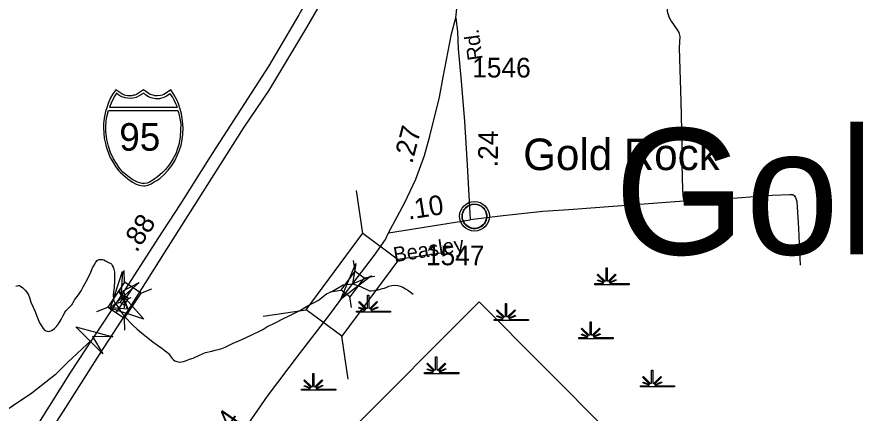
# Model space of a CAD drawing. Extents: x 2220236 to 2384410, y 720751 to 894131.
# Drawn here: x 2348563 to 2353890, y 845398 to 847916 of the extents above; entities that cross this region are included whole.
import ezdxf

# ---------------------------------------------------------------- set-up
doc = ezdxf.new("R2010")
doc.units = 0
doc.layers.add('Default', color=7, linetype='Continuous')

msp = doc.modelspace()

# ---------------------------------------------------------------- linework, layer by layer
at = {"layer": 'Default'}
for p, q in [((2350762.6, 846540.1), (2350722, 846813.1)), ((2350984.3, 846375.8), (2351257.3, 846416.4)), ((2350713.3, 846299.8), (2350703.1, 846368)), ((2349247.1, 846229.1), (2349244.4, 846304.4)), ((2350768.7, 846258.7), (2350836.9, 846268.8)), ((2349194.7, 846036), (2349299.5, 846194.4)), ((2349351.3, 846160.1), (2349421.7, 846187)), ((2350554.8, 846168.4), (2350623, 846178.6)), ((2349225.2, 846168.6), (2349269, 846061.7)), ((2349234, 846095.4), (2349260.2, 846135)), ((2349247.1, 846143.7), (2349246.4, 846162.5)), ((2349273.1, 846126.4), (2349290.7, 846133.1)), ((2350689.9, 846068.3), (2350679.7, 846136.5)), ((2349071.6, 846043.9), (2349141.9, 846070.9)), ((2349203.2, 846097.4), (2349220.8, 846104.1)), ((2349247.8, 846067.8), (2349247.2, 846086.7)), ((2350167.8, 844772.4), (2351499.8, 846104.4)), ((2351499.8, 846104.4), (2352831.8, 844772.4)), ((2350128.7, 846014.7), (2350401.6, 846055.3)), ((2349250.1, 845925.8), (2349247.4, 846001.1)), ((2350669.1, 845614.2), (2350628.5, 845887.2))]:
    msp.add_line(p, q, dxfattribs=at)
for points in [[(2352676, 848875.4), (2352685.4, 848834.4), (2352682.3, 848796.6), (2352679.1, 848742.9), (2352679.1, 848544.2), (2352688.6, 848096.2), (2352694.9, 847951.1), (2352706.4, 847914.3), (2352721.1, 847886.9), (2352740.1, 847859.6), (2352759, 847832.2), (2352769.5, 847815.4), (2352775.8, 847790.2), (2352771.6, 847718.6), (2352782.1, 847377.9), (2352788.4, 847104.5), (2352788.4, 846978.3), (2352792.6, 846818.5), (2352795.8, 846781.4), (2352797.6, 846766.6), (2352800.8, 846743.8)], [(2350572, 848307.5), (2350486.4, 848158.3), (2350354.2, 847928.2), (2350165.4, 847604.8), (2349808.1, 847053.5), (2349597.9, 846720.4), (2349459.6, 846508.1), (2349233.8, 846158.5)], [(2350572, 848307.5), (2350486.4, 848158.3), (2350354.2, 847928.2), (2350165.4, 847604.8), (2349808.1, 847053.5), (2349597.9, 846720.4), (2349459.6, 846508.1), (2349233.8, 846158.5)], [(2349284.7, 846073.5), (2349501.5, 846416.5), (2350007.7, 847215.2), (2350163.4, 847445.1), (2350406.8, 847848.3), (2350582.8, 848156), (2350661.6, 848305.4)], [(2349284.7, 846073.5), (2349501.5, 846416.5), (2350007.7, 847215.2), (2350163.4, 847445.1), (2350406.8, 847848.3), (2350582.8, 848156), (2350661.6, 848305.4)], [(2351352.9, 847909.5), (2351371.6, 848086.1), (2351438.1, 848295.3)], [(2351352.9, 847909.5), (2351371.6, 848086.1), (2351438.1, 848295.3)], [(2350924.3, 846543.2), (2350982.9, 846649.8), (2351027.8, 846736.3), (2351098, 846885.2), (2351154.3, 847033.8), (2351186.8, 847158.2), (2351249.3, 847404.4), (2351272.2, 847531.2), (2351325.3, 847807.7), (2351352.9, 847909.5)], [(2350924.3, 846543.2), (2350982.9, 846649.8), (2351027.8, 846736.3), (2351098, 846885.2), (2351154.3, 847033.8), (2351186.8, 847158.2), (2351249.3, 847404.4), (2351272.2, 847531.2), (2351325.3, 847807.7), (2351352.9, 847909.5)], [(2351352.9, 847909.5), (2351363.9, 847820.9), (2351367.6, 847712.3), (2351386.9, 847505.8), (2351408.6, 847249.8), (2351425.5, 846974.5), (2351443.1, 846625.4)], [(2351352.9, 847909.5), (2351363.9, 847820.9), (2351367.6, 847712.3), (2351386.9, 847505.8), (2351408.6, 847249.8), (2351425.5, 846974.5), (2351443.1, 846625.4)], [(2352800.8, 846743.8), (2352831.6, 846744.4), (2352859.9, 846744.8), (2353362.2, 846782.7), (2353475.7, 846786.9), (2353494.6, 846786.9), (2353505.2, 846778.5), (2353511.5, 846768), (2353519.9, 846742.7), (2353530.4, 846570.3), (2353540.9, 846338.9)], [(2352800.8, 846743.8), (2352070, 846688.8), (2351904.4, 846678.9), (2351634.6, 846649.6), (2351443.1, 846625.4)], [(2350924.3, 846543.2), (2351443.1, 846625.4)], [(2350924.3, 846543.2), (2351443.1, 846625.4)], [(2350671.6, 846186.3), (2350836, 846402.1), (2350904.8, 846500.9), (2350924.3, 846543.2)], [(2350671.6, 846186.3), (2350836, 846402.1), (2350904.8, 846500.9), (2350924.3, 846543.2)], [(2348557.5, 846204.6), (2348573.4, 846208.5), (2348580.4, 846208.2), (2348587.4, 846205.2), (2348601.6, 846193.3), (2348617.7, 846177.5), (2348629.8, 846162.6), (2348638.2, 846149.8), (2348644.2, 846132), (2348652.6, 846103.5), (2348667.1, 846070.6), (2348677.2, 846048), (2348693.7, 846004.4), (2348708.1, 845972.8), (2348719.8, 845953.6), (2348730.3, 845936.9), (2348739.6, 845924.9), (2348746.7, 845921.2), (2348755, 845918.9), (2348762.9, 845916.9), (2348772.7, 845919), (2348782.7, 845923.3), (2348800.7, 845933.9), (2348814.5, 845947.6), (2348828.2, 845966.2), (2348843.9, 845992.5), (2348855.8, 846014.3), (2348867.3, 846036.7), (2348875.4, 846048.6), (2348905.1, 846077.7), (2348912.9, 846087.2), (2348932.6, 846119.2), (2348954, 846149.6), (2348971.9, 846175.6), (2348985.4, 846200.1), (2349003, 846234.3), (2349020.8, 846266.2), (2349032.4, 846294.6), (2349044.1, 846320.7), (2349054.2, 846339.1), (2349065.6, 846356.7), (2349073.4, 846366.8), (2349079.1, 846371.3), (2349085.3, 846373.2), (2349093.5, 846373.6), (2349107.3, 846373.1), (2349116.2, 846371.2), (2349127.6, 846365.8), (2349145.7, 846356), (2349159.8, 846348.4), (2349165, 846343.7), (2349169.9, 846336.3), (2349175.2, 846325.1), (2349180, 846312.1), (2349183.7, 846295.2), (2349184.7, 846278.8), (2349183.1, 846236.8), (2349181.5, 846196.6), (2349179.8, 846182.5), (2349178, 846168.6), (2349176, 846146.2), (2349176.6, 846124.2), (2349178.7, 846111.8), (2349186.8, 846098.4), (2349203.1, 846076.7), (2349213.2, 846062.4)], [(2348914.3, 843785), (2348955.4, 843835.3), (2349046.2, 843960.8), (2349260.2, 844261.9), (2349403.8, 844453.5), (2349569, 844679.5), (2349704.9, 844861), (2349872, 845094.9), (2350156.9, 845507.1), (2350358.7, 845775.3), (2350552.5, 846024.9), (2350671.6, 846186.3)], [(2348914.3, 843785), (2348955.4, 843835.3), (2349046.2, 843960.8), (2349260.2, 844261.9), (2349403.8, 844453.5), (2349569, 844679.5), (2349704.9, 844861), (2349872, 845094.9), (2350156.9, 845507.1), (2350358.7, 845775.3), (2350552.5, 846024.9), (2350671.6, 846186.3)], [(2349213.2, 846062.4), (2349223.5, 846044.8), (2349235.6, 846028.8), (2349247.7, 846012.9), (2349263.9, 845995.5), (2349284.1, 845973.4), (2349301.6, 845956), (2349327.5, 845931.8), (2349355.1, 845908.3), (2349397.5, 845874.6), (2349427.7, 845851.2), (2349456.1, 845829.4), (2349484.1, 845810.2), (2349505.5, 845794.7), (2349522.4, 845782.3), (2349528.2, 845775.9), (2349536.7, 845762.2), (2349551.2, 845744.7), (2349559, 845736.8), (2349567.2, 845730.6), (2349580.5, 845725.6), (2349597.3, 845723), (2349609.8, 845723.5), (2349621.2, 845725.6), (2349641, 845732), (2349661, 845740.3), (2349683, 845748.4), (2349724.9, 845766.6), (2349762.6, 845782.9), (2349802.3, 845792.1), (2349824.4, 845797.9), (2349850.3, 845804.5), (2349866.3, 845808.5), (2349886.3, 845816.8), (2349907.8, 845827.6), (2349937.7, 845842.6), (2349973.5, 845858.1), (2350015.5, 845876.3), (2350064.7, 845899.6), (2350100.8, 845915.9), (2350126.8, 845930.1), (2350152.4, 845945.9), (2350204.2, 845972.6), (2350257.9, 845999.4), (2350293.7, 846015.7), (2350327.5, 846032.5), (2350365.3, 846053.1), (2350393.2, 846069), (2350417.6, 846083.7), (2350440.7, 846095.5), (2350460.7, 846106.2), (2350479.6, 846115.8), (2350531.7, 846155.3), (2350568.1, 846172.3), (2350637.3, 846212.4), (2350696.8, 846219.7), (2350747.8, 846202.7), (2350803.8, 846174.4), (2350815.3, 846174.8), (2350832, 846176.2), (2350849.3, 846178.5), (2350860, 846180.6), (2350885.6, 846189.2), (2350899.9, 846193.1), (2350913.5, 846197.6), (2350927.6, 846204.1), (2350945.5, 846208.1), (2350965.5, 846210.5), (2350983.6, 846208.6), (2350999.1, 846205.3), (2351016.5, 846197.9), (2351033.6, 846188.7), (2351047.8, 846179.4), (2351062, 846169.2), (2351082, 846153.6)], [(2349233.8, 846158.5), (2349038.3, 845861.6)], [(2349233.8, 846158.5), (2349038.3, 845861.6)], [(2348647.5, 845087.2), (2348845.4, 845388), (2349087.8, 845771.8), (2349284.7, 846073.5)], [(2348647.5, 845087.2), (2348845.4, 845388), (2349087.8, 845771.8), (2349284.7, 846073.5)], [(2349038.3, 845861.6), (2348888.2, 845721.4), (2348806.8, 845642.2), (2348659.1, 845525.4), (2348536.1, 845441.8), (2348411, 845359.1), (2348314.9, 845289.8), (2348218.8, 845216), (2348167.4, 845164.6), (2348122.7, 845108.7), (2348074.7, 845026), (2348039, 844938.8)], [(2349038.3, 845861.6), (2348888.2, 845721.4), (2348806.8, 845642.2), (2348659.1, 845525.4), (2348536.1, 845441.8), (2348411, 845359.1), (2348314.9, 845289.8), (2348218.8, 845216), (2348167.4, 845164.6), (2348122.7, 845108.7), (2348074.7, 845026), (2348039, 844938.8)], [(2349038.3, 845861.6), (2349001.6, 845805.8), (2348904.8, 845658.8), (2348700.4, 845335.4), (2348431.7, 844910.7), (2348340.7, 844771.9)], [(2349038.3, 845861.6), (2349001.6, 845805.8), (2348904.8, 845658.8), (2348700.4, 845335.4), (2348431.7, 844910.7), (2348340.7, 844771.9)]]:
    msp.add_lwpolyline(points, dxfattribs=at)
for points in [[(2349367.2, 846841.4), (2349376.7, 846842.3), (2349389.4, 846844.8), (2349401.8, 846848.8), (2349415.9, 846855.1), (2349436.7, 846866.6), (2349453.5, 846876.4), (2349472.8, 846889.4), (2349498.9, 846913.1), (2349525, 846940.6), (2349548, 846971.6), (2349566.2, 847000.6), (2349582.3, 847033.8), (2349595.7, 847064.7), (2349606.4, 847100), (2349613.5, 847134.2), (2349617, 847169.9), (2349619.4, 847209.5), (2349616.7, 847254.1), (2349609, 847299.6), (2349601.7, 847328), (2349590.7, 847361.9), (2349581.7, 847383.6), (2349560.9, 847422), (2349542.1, 847451.6), (2349514.9, 847432.4), (2349497.1, 847423), (2349486.3, 847418.1), (2349475.1, 847416), (2349454.6, 847413.5), (2349441.7, 847414), (2349429.8, 847416.8), (2349419.7, 847419), (2349411.4, 847423), (2349367.2, 847451.6), (2349322.9, 847423), (2349313.6, 847418.7), (2349304.1, 847416.8), (2349295, 847414.2), (2349279.8, 847413.5), (2349268.3, 847413.8), (2349256.4, 847416), (2349247, 847417.9), (2349236.5, 847423), (2349191.4, 847451.6), (2349173.7, 847425.9), (2349159.2, 847400.5), (2349143.8, 847364.6), (2349134.3, 847336.7), (2349127.5, 847313.9), (2349119.1, 847271.9), (2349114.8, 847235.4), (2349114.1, 847209.5), (2349118.8, 847145), (2349125.9, 847110.6), (2349133.1, 847082.9), (2349157, 847022.8), (2349174.9, 846989.2), (2349190.3, 846965), (2349211.9, 846937.9), (2349223.6, 846924.9), (2349268.4, 846885.7), (2349298.3, 846865.3), (2349322.2, 846852.4), (2349333.5, 846848.1), (2349351, 846843.2)], [(2349196.8, 847430.9), (2349185.8, 847414), (2349173.1, 847391.1), (2349163, 847367.4), (2349152.6, 847341.3), (2349584.2, 847341.1), (2349574.1, 847363.6), (2349563.4, 847386.1), (2349552.1, 847406.6), (2349538.4, 847426.5), (2349514.2, 847411.3), (2349496.6, 847403), (2349482.4, 847398.1), (2349470.4, 847395.4), (2349451.8, 847393.9), (2349443.5, 847394.4), (2349417.5, 847400.3), (2349400, 847407.4), (2349383.3, 847418.6), (2349369.8, 847431.3), (2349335.6, 847410.6), (2349320.4, 847403.9), (2349303, 847399.5), (2349283.9, 847397.1), (2349254.4, 847400.3), (2349231.4, 847408.2), (2349211.5, 847418.6)], [(2349586.7, 847319.8), (2349591.3, 847307.6), (2349597.7, 847280.6), (2349601, 847259.8), (2349604.5, 847235.8), (2349603.3, 847194.6), (2349601.3, 847152.1), (2349597.4, 847126.8), (2349592.1, 847103.9), (2349585, 847078.4), (2349573.4, 847044.6), (2349557.5, 847016), (2349537.6, 846984.1), (2349516.2, 846956.3), (2349506.8, 846944.7), (2349489.1, 846926), (2349456.9, 846900.2), (2349433.4, 846882.6), (2349405.2, 846865.9), (2349390.9, 846859.6), (2349374.2, 846856.1), (2349360.5, 846857.1), (2349343.9, 846861.5), (2349330.5, 846865.1), (2349301, 846881.1), (2349277.2, 846897), (2349237.4, 846929.6), (2349216, 846954.7), (2349195.9, 846984.1), (2349178, 847014.2), (2349159, 847053.9), (2349145.5, 847093.8), (2349135.7, 847136.9), (2349129.1, 847189.5), (2349128.4, 847221.6), (2349130.3, 847252.4), (2349133.3, 847268.6), (2349137.2, 847288.6), (2349145.1, 847319.6)], [(2351393.6, 846660.9), (2351394.5, 846666.4), (2351396.3, 846673), (2351399.2, 846680.2), (2351402.2, 846686), (2351405.5, 846691.7), (2351409.3, 846696.8), (2351413.2, 846701.2), (2351417.8, 846705.8), (2351423.3, 846710.4), (2351428.8, 846714), (2351433.7, 846716.9), (2351438.7, 846719.3), (2351444.2, 846721.6), (2351449.8, 846723.5), (2351454.1, 846724.6), (2351459, 846725.3), (2351463.1, 846726.1), (2351469.5, 846726.3), (2351473.9, 846726.2), (2351479.6, 846726), (2351484.5, 846725.2), (2351489.4, 846724.3), (2351494.4, 846722.8), (2351499.6, 846720.9), (2351506.2, 846718), (2351512.5, 846714.5), (2351517.5, 846710.9), (2351522.7, 846706.9), (2351526, 846703.8), (2351530.1, 846699.4), (2351534, 846694.7), (2351537.1, 846690.1), (2351540.2, 846685.1), (2351542.7, 846680), (2351544.7, 846674.9), (2351546.3, 846669.9), (2351547.5, 846665.3), (2351548.6, 846659.3), (2351549.3, 846654.6), (2351549.5, 846648.6), (2351549.3, 846642.8), (2351548.8, 846637.1), (2351547.8, 846631.6), (2351546.2, 846625.5), (2351544.3, 846619.6), (2351542, 846614.6), (2351538.8, 846608.6), (2351535.6, 846603.3), (2351532.1, 846598.6), (2351527.9, 846593.8), (2351522.6, 846588.8), (2351517.6, 846584.7), (2351512.6, 846581.3), (2351508.2, 846578.8), (2351501.4, 846575.5), (2351494.3, 846572.8), (2351488.3, 846571.4), (2351481.7, 846570.1), (2351477.3, 846569.6), (2351472.8, 846569.3), (2351467.2, 846569.3), (2351462.9, 846569.8), (2351457.3, 846570.5), (2351451.4, 846571.8), (2351446.8, 846573.1), (2351441.6, 846575), (2351437, 846577), (2351433.1, 846579.2), (2351426.3, 846583.3), (2351420.7, 846587.5), (2351415.8, 846592), (2351411.4, 846596.9), (2351408.2, 846600.9), (2351405.2, 846605), (2351401.1, 846612.1), (2351399.4, 846615.7), (2351397.7, 846619.7), (2351395.1, 846627.9), (2351393.6, 846634.9), (2351392.9, 846640.1), (2351392.5, 846646.4), (2351392.5, 846651.1), (2351393, 846657.6)], [(2350401.6, 846055.3), (2350761.5, 846540.9), (2350988.4, 846372.8), (2350628.5, 845887.2)], [(2350816.3, 846270.9), (2350622.2, 846123.2), (2350716.4, 846348.1), (2350696.8, 846219.7)], [(2350816.3, 846270.9), (2350622.2, 846123.2), (2350716.4, 846348.1), (2350696.8, 846219.7)], [(2349340.6, 846228.4), (2349157.9, 846067), (2349235.4, 846298.2), (2349225.2, 846168.6)], [(2350623, 846178.6), (2350713, 846300), (2350769.7, 846257.9), (2350679.7, 846136.5)], [(2352235.9, 846221.4), (2352288.5, 846221.5), (2352290.5, 846225.1), (2352252.3, 846239.9), (2352255.2, 846245.1), (2352292.9, 846229.4), (2352294.5, 846232.2), (2352250.1, 846276.8), (2352255.2, 846281.9), (2352300.5, 846236.4), (2352306.8, 846238.8), (2352306.8, 846321.9), (2352314.1, 846321.9), (2352314, 846238.8), (2352320.4, 846236.4), (2352365.7, 846281.9), (2352370.8, 846276.8), (2352326.4, 846232.2), (2352328.4, 846228.6), (2352369.3, 846247.2), (2352371.7, 846242.2), (2352330.7, 846224.4), (2352332.3, 846221.5), (2352453.4, 846221.4), (2352453.4, 846214.3), (2352235.9, 846214.3)], [(2349247.4, 846001.1), (2349352.3, 846159.5), (2349246.8, 846229.3), (2349141.9, 846070.9)], [(2349209.2, 846177.1), (2349370.6, 845994.3), (2349139.4, 846071.9), (2349269, 846061.7)], [(2349247.2, 846086.7), (2349273.4, 846126.2), (2349247, 846143.7), (2349220.8, 846104.1)], [(2350720.6, 846046.9), (2350773.3, 846047), (2350775.3, 846050.6), (2350737, 846065.4), (2350739.9, 846070.6), (2350777.7, 846054.9), (2350779.3, 846057.8), (2350734.8, 846102.3), (2350740, 846107.4), (2350785.2, 846061.9), (2350791.6, 846064.3), (2350791.6, 846147.4), (2350798.8, 846147.4), (2350798.8, 846064.3), (2350805.1, 846061.9), (2350850.4, 846107.4), (2350855.6, 846102.3), (2350811.1, 846057.8), (2350813.1, 846054.2), (2350854, 846072.8), (2350856.5, 846067.7), (2350815.5, 846049.9), (2350817.1, 846047), (2350938.2, 846046.9), (2350938.2, 846039.8), (2350720.6, 846039.8)], [(2351596.6, 845994.1), (2351649.2, 845994.2), (2351651.3, 845997.8), (2351613, 846012.6), (2351615.9, 846017.8), (2351653.6, 846002.1), (2351655.2, 846004.9), (2351610.8, 846049.5), (2351615.9, 846054.6), (2351661.2, 846009.1), (2351667.5, 846011.5), (2351667.5, 846094.6), (2351674.8, 846094.6), (2351674.8, 846011.5), (2351681.1, 846009.1), (2351726.4, 846054.6), (2351731.5, 846049.5), (2351687.1, 846004.9), (2351689.1, 846001.3), (2351730, 846019.9), (2351732.4, 846014.9), (2351691.5, 845997.1), (2351693.1, 845994.2), (2351814.1, 845994.1), (2351814.1, 845987), (2351596.6, 845987)], [(2352134.9, 845877.9), (2352187.5, 845878), (2352189.5, 845881.6), (2352151.3, 845896.4), (2352154.2, 845901.6), (2352191.9, 845885.8), (2352193.5, 845888.7), (2352149, 845933.3), (2352154.2, 845938.4), (2352199.5, 845892.9), (2352205.8, 845895.3), (2352205.8, 845978.4), (2352213, 845978.4), (2352213, 845895.3), (2352219.3, 845892.9), (2352264.7, 845938.4), (2352269.8, 845933.3), (2352225.4, 845888.7), (2352227.4, 845885.1), (2352268.3, 845903.7), (2352270.7, 845898.7), (2352229.7, 845880.9), (2352231.3, 845878), (2352352.4, 845877.9), (2352352.4, 845870.8), (2352134.9, 845870.8)], [(2349109.9, 845774.6), (2348937.5, 845947), (2349173.1, 845883.9), (2349043.1, 845886)], [(2351153.4, 845656), (2351206, 845656.1), (2351208, 845659.7), (2351169.7, 845674.5), (2351172.6, 845679.7), (2351210.4, 845664), (2351212, 845666.9), (2351167.5, 845711.4), (2351172.7, 845716.5), (2351217.9, 845671), (2351224.3, 845673.4), (2351224.3, 845756.5), (2351231.5, 845756.5), (2351231.5, 845673.4), (2351237.8, 845671), (2351283.1, 845716.5), (2351288.3, 845711.4), (2351243.8, 845666.9), (2351245.8, 845663.3), (2351286.7, 845681.9), (2351289.2, 845676.8), (2351248.2, 845659), (2351249.8, 845656.1), (2351370.9, 845656), (2351370.9, 845648.9), (2351153.4, 845648.9)], [(2350372.4, 845550.4), (2350425, 845550.5), (2350427, 845554.1), (2350388.8, 845568.9), (2350391.7, 845574.1), (2350429.4, 845558.3), (2350431, 845561.2), (2350386.5, 845605.8), (2350391.7, 845610.9), (2350437, 845565.4), (2350443.3, 845567.8), (2350443.3, 845650.9), (2350450.5, 845650.9), (2350450.5, 845567.8), (2350456.8, 845565.4), (2350502.2, 845610.9), (2350507.3, 845605.8), (2350462.9, 845561.2), (2350464.9, 845557.6), (2350505.8, 845576.2), (2350508.2, 845571.2), (2350467.2, 845553.4), (2350468.8, 845550.5), (2350589.9, 845550.4), (2350589.9, 845543.3), (2350372.4, 845543.3)], [(2352525.4, 845571.5), (2352578, 845571.6), (2352580, 845575.2), (2352541.7, 845590), (2352544.6, 845595.2), (2352582.4, 845579.5), (2352584, 845582.3), (2352539.5, 845626.9), (2352544.7, 845632), (2352590, 845586.5), (2352596.3, 845588.9), (2352596.3, 845672), (2352603.5, 845672), (2352603.5, 845588.9), (2352609.8, 845586.5), (2352655.2, 845632), (2352660.3, 845626.9), (2352615.9, 845582.3), (2352617.9, 845578.7), (2352658.7, 845597.3), (2352661.2, 845592.3), (2352620.2, 845574.5), (2352621.8, 845571.6), (2352742.9, 845571.5), (2352742.9, 845564.4), (2352525.4, 845564.4)]]:
    msp.add_lwpolyline(points, close=True, dxfattribs=at)
for centre, radius in [((2351471.2, 846648.4), 94.3), ((2351470.9, 846648.7), 76.7)]:
    msp.add_circle(centre, radius, dxfattribs=at)

# ---------------------------------------------------------------- texts
for s, height, rotation, p in [('Rd.', 95, 98.052, (2351523.9, 847646)), ('.27', 125, 75.3588, (2351075.2, 846978.3)), ('.24', 125, 89.6976, (2351619.1, 846960)), ('.10', 125, 9.0031, (2351052.4, 846626.8)), ('.88', 125, 57.1353, (2349324.6, 846414.3)), ('Beasley', 95, 9.0031, (2350963.7, 846356.5)), ('.64', 125, 55.3515, (2349850.5, 845173.8))]:
    msp.add_text(s, height=height, rotation=rotation, dxfattribs=at).set_placement(p)
for s, height, p in [('1546', 125, (2351456.6, 847530.2)), ('95', 175, (2349214.3, 847065.2)), ('Gold Rock', 800, (2352360.8, 846405.9)), ('Gold Rock', 200, (2351780.8, 846942)), ('1547', 125, (2351162.7, 846337.5))]:
    msp.add_text(s, height=height, dxfattribs=at).set_placement(p)

doc.saveas('drawing.dxf')
